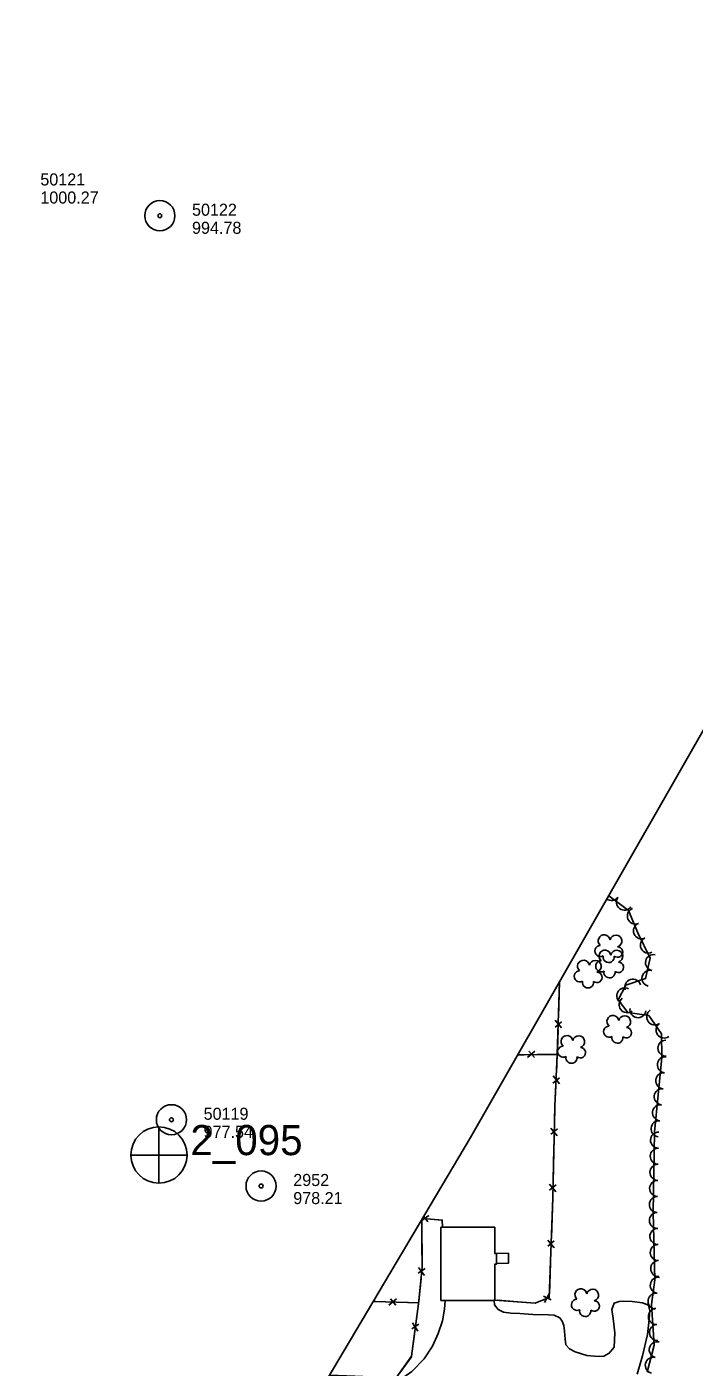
# Model space of a CAD drawing. Extents: x 353423 to 364002, y 127000 to 201942.
# Drawn here: x 359244 to 359576, y 134283 to 134949 of the extents above; entities that cross this region are included whole.
import ezdxf

# ---------------------------------------------------------------- set-up
doc = ezdxf.new("R2010")
doc.units = 0
for name, color, linetype in [('E_DTM_SlopeBottom', 7, 'Continuous'), ('E_FEN_Generic', 7, 'Continuous'), ('E_MISCPROP', 7, 'Continuous'), ('E_RDWY_AsphConc', 7, 'Continuous'), ('E_RDWY_Gravel', 7, 'Continuous'), ('E_WTR_FlowLine', 7, 'Continuous')]:
    doc.layers.add(name, color=color, linetype=linetype)

msp = doc.modelspace()

# ---------------------------------------------------------------- linework, layer by layer
at = {"layer": 'E_DTM_SlopeBottom'}
for p, q in [((359506.87, 134451.73), (359510.12, 134454.43)), ((359510.1, 134451.46), (359506.98, 134455.27)), ((359496.84, 134439.83), (359493.14, 134436.57)), ((359496.69, 134436.59), (359493.87, 134439.75)), ((359505.81, 134423.91), (359509.1, 134426.56)), ((359509.04, 134423.59), (359505.97, 134427.46)), ((359504.79, 134401.49), (359507.94, 134397.7)), ((359508.02, 134401.25), (359504.79, 134398.53)), ((359507.36, 134373.4), (359504.12, 134370.68)), ((359504.13, 134373.64), (359507.28, 134369.85)), ((359444.01, 134358.12), (359440.16, 134355.29)), ((359443.57, 134354.91), (359441.54, 134357.63)), ((359506.45, 134345.53), (359503.18, 134342.85)), ((359503.22, 134345.82), (359506.33, 134341.99)), ((359442.2, 134331.79), (359438.77, 134329.32)), ((359438.99, 134332.28), (359441.85, 134328.26)), ((359504.92, 134316.06), (359501.16, 134317.99)), ((359503.9, 134319.14), (359501.62, 134314.76)), ((359427.93, 134316.69), (359424.12, 134313.56)), ((359427.67, 134313.46), (359424.96, 134316.71)), ((359435.95, 134304.65), (359438.68, 134300.54)), ((359439.14, 134304.06), (359435.63, 134301.7))]:
    msp.add_line(p, q, dxfattribs=at)
for points in [[(359506.79, 134412.57), (359507.97, 134438.17), (359509.05, 134474.31)], [(359508.86, 134468.25), (359509.05, 134474.31)], [(359508.53, 134456.93), (359508.86, 134468.25)], [(359508.03, 134440.4), (359508.33, 134450.35)], [(359507.97, 134438.17), (359488.31, 134438.04)], [(359491.43, 134438.06), (359488.31, 134438.04)], [(359507.97, 134438.17), (359498.01, 134438.1)], [(359507.55, 134429.09), (359507.97, 134438.17), (359508.03, 134440.4)], [(359506.79, 134412.57), (359507.25, 134422.51)], [(359506.79, 134412.57), (359505.7, 134366.8), (359503.95, 134317.29), (359496.99, 134314.55), (359476.91, 134316.02)], [(359506.79, 134412.57), (359506.55, 134402.61)], [(359506.4, 134396.03), (359506.13, 134384.71)], [(359506.13, 134384.71), (359505.89, 134374.76)], [(359505.74, 134368.18), (359505.7, 134366.8), (359505.35, 134356.87)], [(359440.57, 134356), (359440.75, 134332.39), (359438.95, 134314.21), (359435.54, 134288.11), (359427.91, 134277.38), (359394.79, 134278.72)], [(359440.58, 134354.55), (359440.67, 134343.23)], [(359450.8, 134352.22), (359450.72, 134355.81), (359440.95, 134356.63)], [(359450.8, 134352.22), (359450.72, 134355.81), (359445.02, 134356.29)], [(359505.35, 134356.87), (359505, 134346.92)], [(359440.67, 134343.23), (359440.75, 134333.27)], [(359504.77, 134340.34), (359504.37, 134329.02)], [(359440.19, 134326.71), (359439.07, 134315.45)], [(359504.37, 134329.02), (359504.02, 134319.07)], [(359438.99, 134314.64), (359417.01, 134315.26), (359417.11, 134316.4)], [(359422.46, 134315.11), (359417.01, 134315.26), (359417.11, 134316.4)], [(359438.99, 134314.64), (359429.04, 134314.92)], [(359439.07, 134315.45), (359438.95, 134314.21), (359437.82, 134305.57)], [(359488.38, 134315.18), (359478.45, 134315.91)], [(359499.49, 134315.53), (359496.99, 134314.55), (359488.38, 134315.18)], [(359436.97, 134299.04), (359435.54, 134288.11), (359435.38, 134287.87)], [(359435.38, 134287.87), (359429.6, 134279.76)]]:
    msp.add_lwpolyline(points, dxfattribs=at)
at = {"layer": 'E_FEN_Generic'}
for points in [[(359533.52, 134517.13), (359533.62, 134517.09), (359543.4, 134509.8), (359547.94, 134498.66), (359554.16, 134486.03), (359551.88, 134475.86), (359541.98, 134472.65), (359538.18, 134465.39), (359543.04, 134459.08), (359553.46, 134457.46), (359559.83, 134448.41), (359559.97, 134436.58), (359556.3, 134399.59)], [(359556.3, 134399.59), (359555.57, 134359.58), (359556.46, 134326.08), (359554.74, 134313.89), (359556.09, 134293.59), (359552.7, 134280.15)]]:
    msp.add_lwpolyline(points, dxfattribs=at)
for centre, radius, start, end in [((359534.92, 134518.72), 4, 234.12519, 323.30214), ((359541.34, 134513.94), 4, 143.31747, 323.30214), ((359546.8, 134507.01), 4, 112.21434, 292.19901), ((359531.25, 134494.66), 2.97, 8.64069, 229.87457), ((359537.1, 134494.57), 2.97, 286.29151, 169.26477), ((359549.82, 134499.6), 4, 112.21434, 292.19901), ((359529.41, 134489.61), 2.78, 91.61158, 299.38457), ((359537.88, 134489.1), 2.61, 230.99674, 88.92935), ((359553.28, 134492.55), 4, 116.22441, 296.20908), ((359520.97, 134482.05), 2.97, 8.64069, 229.87457), ((359526.82, 134481.96), 2.97, 286.29151, 169.26477), ((359529.83, 134482.02), 2.78, 91.61158, 299.38457), ((359531.67, 134487.07), 2.97, 8.64069, 229.87457), ((359533.49, 134486.63), 2.78, 168.28859, 9.29964), ((359537.52, 134486.98), 2.97, 286.29151, 169.26477), ((359538.31, 134481.51), 2.61, 230.99674, 88.92935), ((359555.82, 134483.85), 4, 77.33964, 257.32432), ((359519.13, 134477), 2.78, 91.61158, 299.38457), ((359527.61, 134476.49), 2.61, 230.99674, 88.92935), ((359533.92, 134479.03), 2.78, 168.28859, 9.29964), ((359554.07, 134476.05), 4, 77.33964, 257.32432), ((359523.22, 134474.01), 2.78, 168.28859, 9.29964), ((359541.55, 134467.31), 4, 62.39863, 242.38331), ((359545.55, 134471.61), 4, 17.97536, 197.96004), ((359542.73, 134462.92), 4, 127.61499, 307.59966), ((359535.61, 134454.56), 2.97, 8.64069, 229.87457), ((359541.47, 134454.47), 2.97, 286.29151, 169.26477), ((359548.07, 134460.42), 4, 171.17536, 351.16004), ((359556.45, 134456.85), 4, 125.15169, 305.13636), ((359533.78, 134449.51), 2.78, 91.61158, 299.38457), ((359542.25, 134449), 2.61, 230.99674, 88.92935), ((359561.05, 134450.31), 4, 125.15169, 305.13636), ((359512.76, 134444.59), 2.97, 8.64069, 229.87457), ((359518.61, 134444.5), 2.97, 286.29151, 169.26477), ((359537.86, 134446.52), 2.78, 168.28859, 9.29964), ((359562.01, 134441.28), 4, 90.66912, 270.6538), ((359510.92, 134439.54), 2.78, 91.61158, 299.38457), ((359519.4, 134439.03), 2.61, 230.99674, 88.92935), ((359515.01, 134436.55), 2.78, 168.28859, 9.29964), ((359561.72, 134433.07), 4, 84.35069, 264.33537), ((359560.93, 134425.11), 4, 84.35069, 264.33537), ((359560.14, 134417.15), 4, 84.35069, 264.33537), ((359559.36, 134409.19), 4, 84.35069, 264.33537), ((359558.57, 134401.23), 4, 84.35069, 264.33537), ((359558.32, 134395.55), 4, 88.96598, 268.95066), ((359558.18, 134387.55), 4, 88.96598, 268.95066), ((359558.03, 134379.55), 4, 88.96598, 268.95066), ((359557.89, 134371.56), 4, 88.96598, 268.95066), ((359557.74, 134363.56), 4, 88.96598, 268.95066), ((359557.77, 134355.65), 4, 91.5173, 271.50198), ((359557.98, 134347.66), 4, 91.5173, 271.50198), ((359558.19, 134339.66), 4, 91.5173, 271.50198), ((359558.4, 134331.67), 4, 91.5173, 271.50198), ((359558.19, 134323.35), 4, 82.00304, 261.98772), ((359519.7, 134318.69), 2.97, 7.79456, 229.02845), ((359525.55, 134318.51), 2.97, 285.44538, 168.41865), ((359557.07, 134315.43), 4, 82.00304, 261.98772), ((359517.79, 134313.67), 2.78, 90.76546, 298.53845), ((359521.83, 134310.62), 2.78, 167.44247, 8.45351), ((359526.26, 134313.04), 2.61, 230.15061, 88.08322), ((359557.24, 134307.89), 4, 93.80506, 273.78973), ((359557.77, 134299.91), 4, 93.80506, 273.78973), ((359557.68, 134291.33), 4, 75.85075, 255.83543), ((359555.72, 134283.57), 4, 75.85075, 255.83543)]:
    msp.add_arc(centre, radius, start, end, dxfattribs=at)
at = {"layer": 'E_MISCPROP'}
for points in [[(359483.7, 134339.33), (359476.87, 134339.26)], [(359483.7, 134339.33), (359483.68, 134334.29), (359477.79, 134334.22)], [(359393.16, 134275.97), (359405.43, 134275.83), (359421.99, 134275.34), (359426.11, 134275.54), (359427.96, 134276.03), (359431.61, 134277.64), (359435.58, 134280.51), (359441.79, 134286.83), (359445.89, 134293.12), (359448.68, 134299.46), (359450.93, 134305.64), (359451.92, 134311.45), (359452.23, 134315.79)], [(359476.49, 134315.81), (359476.75, 134313.71), (359478.59, 134311.32), (359481.19, 134310), (359484.83, 134309.5), (359489.28, 134309.27), (359495.85, 134308.87), (359503.55, 134308.67), (359506.48, 134308.5), (359509.2, 134307.19), (359510.38, 134305.56), (359511.19, 134303.38), (359511.56, 134300.56), (359511.87, 134296.65), (359512.24, 134293.82), (359513.97, 134291.81), (359516.9, 134290.28)], [(359547.71, 134279.15), (359550.29, 134288.37), (359552.78, 134298.9), (359553.45, 134304.81), (359553.96, 134310.68), (359553.32, 134313.45), (359550.39, 134314.71), (359545.18, 134315.27), (359540.78, 134315.5), (359538.72, 134315.35), (359536.27, 134314.54), (359535.12, 134311.29), (359535.81, 134306.89), (359536.54, 134299.72), (359536.3, 134292.66), (359533.79, 134289.57), (359531.02, 134288.06), (359528.2, 134287.96), (359522.66, 134288.42), (359516.9, 134290.28)]]:
    msp.add_lwpolyline(points, dxfattribs=at)
at = {"layer": 'E_RDWY_AsphConc'}
for centre, radius in [((359310.32, 134855.27), 7.5), ((359310.32, 134855.27), 0.96), ((359316.08, 134405.69), 7.5), ((359316.08, 134405.69), 7.5), ((359316.08, 134405.69), 0.96), ((359316.08, 134405.69), 0.96), ((359360.66, 134372.74), 7.5), ((359360.66, 134372.74), 7.5), ((359360.66, 134372.74), 0.96), ((359360.66, 134372.74), 0.96)]:
    msp.add_circle(centre, radius, dxfattribs=at)
at = {"layer": 'E_RDWY_Gravel'}
for p, q in [((359309.82, 134402.19), (359309.76, 134374.33)), ((359309.82, 134402.19), (359309.76, 134374.33)), ((359295.91, 134388.16), (359323.82, 134388.14)), ((359295.91, 134388.16), (359323.82, 134388.14))]:
    msp.add_line(p, q, dxfattribs=at)
for points in [[(359464.76, 134396.83), (359580.45, 134599.24), (359678.39, 134750.26), (359771.52, 134847.83), (359853.18, 134912.83), (359950.69, 134945.38), (360016.64, 134948.35), (360093.56, 134949.23)], [(358451.57, 134219.96), (359005.44, 134002.81), (359118.41, 134011.76), (359238.27, 134081.5), (359362.41, 134224.06), (359464.76, 134396.83)]]:
    msp.add_lwpolyline(points, dxfattribs=at)
msp.add_circle((359309.87, 134388.16), 14, dxfattribs=at)
msp.add_circle((359309.87, 134388.16), 14, dxfattribs=at)
at = {"layer": 'E_WTR_FlowLine'}
msp.add_lwpolyline([(359450.12, 134315.79), (359450.09, 134352.22), (359476.85, 134352.24), (359476.87, 134339.26), (359477.79, 134339.26), (359477.79, 134333.93), (359476.9, 134333.93), (359476.91, 134315.81)], close=True, dxfattribs=at)

# ---------------------------------------------------------------- texts
at = {"layer": 'E_RDWY_AsphConc'}
for s, p in [('50121', (359250.88, 134870.33)), ('1000.27', (359250.88, 134861.33)), ('50122', (359326.32, 134855.27)), ('994.78', (359326.32, 134846.27)), ('50119', (359332.08, 134405.69)), ('50119', (359332.08, 134405.69)), ('977.54', (359332.08, 134396.69)), ('977.54', (359332.08, 134396.69)), ('2952', (359376.66, 134372.74)), ('2952', (359376.66, 134372.74)), ('978.21', (359376.66, 134363.74)), ('978.21', (359376.66, 134363.74))]:
    msp.add_text(s, height=6, dxfattribs=at).set_placement(p)
at = {"layer": 'E_RDWY_Gravel'}
msp.add_text('2_095', height=15, dxfattribs=at).set_placement((359325.52, 134388.09))
msp.add_text('2_095', height=15, dxfattribs=at).set_placement((359325.52, 134388.09))

doc.saveas('drawing.dxf')
